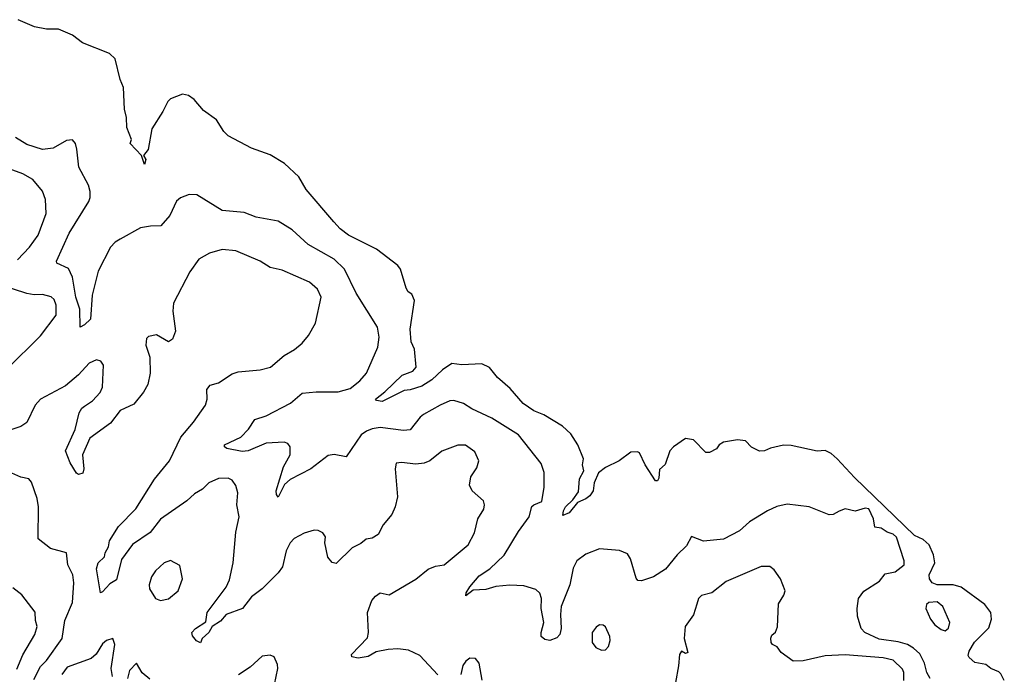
# Model space of a CAD drawing. Extents: x 1246230 to 1426786, y 660032 to 763141.
# Tile 479 of 566: x 1402920 to 1407852, y 715206 to 718485. Entities that reach past the tile are written whole.
import ezdxf

# ---------------------------------------------------------------- set-up
doc = ezdxf.new("R2010")
doc.units = 0

msp = doc.modelspace()

# ---------------------------------------------------------------- linework, layer by layer
at = {"layer": '0CON10XD'}
for points in [[(1405273.5, 716743.5), (1405235, 716760.8), (1405135, 716756), (1405085, 716762.5), (1405038, 716732), (1404985, 716681.2), (1404935, 716648.7), (1404875, 716630.8), (1404845, 716628.2), (1404735, 716573.2), (1404706.9, 716576.9), (1404702, 716585), (1404748.8, 716621.2), (1404835, 716704.6), (1404888.8, 716725), (1404905.8, 716745), (1404898, 716835), (1404880.9, 716870.9), (1404876.2, 716935), (1404898.3, 717078.3), (1404885, 717110), (1404865, 717122.5), (1404855, 717140), (1404826.7, 717235), (1404813.9, 717253.9), (1404706.7, 717335), (1404567.5, 717405), (1404525, 717437.8), (1404493.2, 717473.2), (1404354.5, 717635), (1404318.1, 717698.1), (1404245.7, 717765), (1404175, 717808.5), (1404081.8, 717841.8), (1403963.5, 717903.5), (1403941.8, 717925), (1403905, 717984.2), (1403840.6, 718030.6), (1403794.2, 718085), (1403765, 718105.8), (1403735, 718112), (1403675, 718088), (1403662.5, 718075), (1403637.8, 718025), (1403581.9, 717938.1), (1403564.2, 717835), (1403540, 717805), (1403552.5, 717785), (1403545, 717760), (1403530, 717805), (1403473.8, 717865), (1403480, 717885), (1403456, 717945), (1403455.6, 717995), (1403445, 718037.5), (1403439.2, 718145), (1403422.5, 718185), (1403398.7, 718288.7), (1403370, 718315), (1403235, 718368.6), (1403185, 718407.5), (1403115, 718437.3), (1403055, 718437.1), (1402995, 718449.1), (1402912, 718485)], [(1407480, 715185), (1407463.1, 715215), (1407452.4, 715262.4), (1407428.9, 715308.9), (1407397.6, 715337.6), (1407366.2, 715355), (1407319.5, 715369.5), (1407225, 715382.4), (1407154, 715415), (1407134.2, 715435), (1407117.3, 715497.3), (1407114.2, 715535), (1407122, 715585), (1407147.5, 715622.5), (1407226.8, 715673.2), (1407255, 715708.6), (1407305, 715718.9), (1407350.4, 715755), (1407350.4, 715775), (1407312.4, 715892.4), (1407295, 715908.6), (1407265, 715917.5), (1407235, 715938), (1407202.9, 715942.9), (1407196.5, 715985), (1407172.5, 716035), (1407155, 716038.5), (1407105, 716024.1), (1407055, 716034.4), (1407025, 716024), (1406995, 716006.2), (1406975, 716004.3), (1406875, 716045.5), (1406765, 716058.5), (1406713.1, 716046.9), (1406665, 716025.6), (1406575, 715969.5), (1406524.8, 715925.2), (1406445, 715883.5), (1406345, 715873.8), (1406285, 715896.2), (1406260.3, 715849.7), (1406213.8, 715805), (1406155, 715732.5), (1406095, 715694.4), (1406035, 715674.2), (1406016, 715676), (1406007.3, 715687.3), (1405980, 715785), (1405965, 715810), (1405925, 715826.2), (1405825, 715834.3), (1405755, 715807.8), (1405710.6, 715775), (1405692.2, 715737.8), (1405675, 715653.8), (1405632.5, 715545), (1405628, 715505), (1405631.8, 715435), (1405625.3, 715405), (1405610.6, 715389.4), (1405575, 715375.6), (1405550.5, 715380.5), (1405531.5, 715395), (1405531.2, 715415), (1405545.8, 715465), (1405532.4, 715535), (1405534, 715585), (1405525, 715612.7), (1405505, 715630.9), (1405445, 715648.7), (1405375, 715652.3), (1405305, 715645.3), (1405255, 715630.8), (1405191.8, 715628.2), (1405155, 715600), (1405156.7, 715615), (1405174.4, 715645), (1405221.4, 715698.6), (1405275.7, 715735), (1405346.5, 715803.5), (1405417.9, 715922.1), (1405471.2, 715995), (1405485, 716046), (1405495, 716055.7), (1405535, 716072), (1405546.4, 716143.6), (1405546.7, 716216.7), (1405531.7, 716261.7), (1405417.8, 716405), (1405285, 716488.5), (1405185, 716535.5), (1405142.2, 716562.2), (1405095, 716577.3), (1405075, 716575.4), (1405025.8, 716555), (1404943.2, 716506.8), (1404925.9, 716494.1), (1404875, 716430.5), (1404842.7, 716427.3), (1404725, 716442.9), (1404685, 716435.8), (1404656.8, 716423.2), (1404630.6, 716405), (1404555, 716295.8), (1404495, 716307.1), (1404465, 716302.1), (1404378.8, 716235), (1404275, 716182.5), (1404246.4, 716156.4), (1404215, 716093.3), (1404206, 716106), (1404204.6, 716125), (1404241.6, 716245), (1404274.1, 716305), (1404275.5, 716345), (1404262.7, 716362.7), (1404245, 716369.5), (1404155, 716364), (1404065, 716326.3), (1404035, 716321.6), (1403957.7, 716337.7), (1403945.7, 716345), (1403945.8, 716355), (1404026.9, 716393.1), (1404066.7, 716433.3), (1404098, 716482), (1404155, 716500.6), (1404275.8, 716564.2), (1404335, 716614.5), (1404405, 716621.5), (1404515, 716620.2), (1404575, 716636.9), (1404623.5, 716676.5), (1404656.3, 716713.7), (1404714.7, 716845.3), (1404721.3, 716895), (1404712.5, 716945), (1404605.3, 717115.3), (1404546.2, 717235), (1404494.4, 717285), (1404365, 717359.5), (1404285, 717432), (1404215, 717475.7), (1404105, 717496), (1404045, 717520), (1403935, 717530), (1403807.7, 717607.7), (1403768.6, 717608.6), (1403725, 717593.5), (1403704.7, 717575.3), (1403671.9, 717505), (1403627.6, 717452.4), (1403575, 717451.1), (1403525, 717442), (1403424, 717386), (1403398.8, 717371.2), (1403375.4, 717345), (1403313.7, 717225), (1403282.7, 717105), (1403274.2, 716985.8), (1403245, 716956.7), (1403222.5, 716945), (1403220.8, 717035), (1403200.4, 717095), (1403185.2, 717195.2), (1403165, 717239.4), (1403106.7, 717265), (1403104.2, 717275), (1403168.2, 717415), (1403266.2, 717575), (1403273.3, 717595), (1403272.9, 717625), (1403265.4, 717655.4), (1403215.5, 717745.5), (1403206.8, 717836.8), (1403198.8, 717865), (1403185, 717882.5), (1403155, 717880), (1403088.3, 717841.7), (1403035, 717834.3), (1402955, 717860), (1402899.2, 717895)], [(1402908.2, 717281.8), (1402968.9, 717345), (1403012.2, 717405), (1403052.7, 717515), (1403048.5, 717585), (1403034, 717626), (1402985.7, 717685), (1402935, 717712.9), (1402815, 717756.4)], [(1405172.9, 716152.9), (1405180, 716195), (1405209.7, 716240.3), (1405220, 716275), (1405200.3, 716320.3), (1405153.4, 716353.4), (1405115, 716353.1), (1405035, 716324.4), (1404974.6, 716275.4), (1404946.1, 716263.9), (1404905, 716258.2), (1404832.9, 716267.1), (1404806.2, 716263.8), (1404800, 716235), (1404811.9, 716095), (1404800.6, 716045), (1404783.5, 716006.5), (1404740.8, 715955), (1404715, 715906.7), (1404685, 715888.8), (1404655, 715882.5), (1404628.6, 715861.4), (1404585, 715840), (1404505, 715761.2), (1404485, 715766.7), (1404463.2, 715793.2), (1404449.2, 715865), (1404452, 715895), (1404438.8, 715915), (1404415, 715927.1), (1404395, 715928.6), (1404345, 715913.3), (1404295, 715886.7), (1404274.7, 715865.3), (1404255.4, 715825), (1404236.6, 715745), (1404214.6, 715715), (1404135, 715633.6), (1404080.8, 715595), (1404036, 715535), (1403955, 715505.8), (1403925, 715473.1), (1403884.4, 715445.6), (1403866.9, 715415), (1403833.8, 715385), (1403826, 715364), (1403805, 715373.8), (1403785, 715398.8), (1403782.2, 715415), (1403800, 715435), (1403851.7, 715468.3), (1403858.5, 715515), (1403955, 715641.8), (1403971, 715679), (1403989.5, 715765), (1404001.9, 715918.1), (1404018.5, 715995), (1404007.1, 716055), (1404012.9, 716115), (1404002.2, 716152.2), (1403985, 716178), (1403965, 716188.1), (1403915, 716186.4), (1403868, 716165), (1403836.4, 716133.6), (1403795, 716110.6), (1403757.1, 716075), (1403625, 715983.3), (1403573, 715917), (1403485, 715856.2), (1403429.4, 715780.6), (1403405, 715680), (1403371.1, 715658.9), (1403335, 715618.6), (1403324.2, 715614.2), (1403304.5, 715735), (1403313.5, 715765), (1403345.6, 715795), (1403347.5, 715815), (1403364.6, 715845), (1403370.6, 715875), (1403414.2, 715945.8), (1403501.6, 716035), (1403595, 716184.3), (1403670.4, 716275), (1403726.6, 716393.4), (1403790.9, 716469.1), (1403851.5, 716555), (1403858.9, 716585), (1403857.3, 716632.7), (1403873.3, 716655), (1403915, 716665.8), (1403985, 716710.6), (1404015, 716721.4), (1404125, 716731.4), (1404176.7, 716745), (1404245, 716802.5), (1404297.2, 716832.8), (1404335.5, 716864.5), (1404366.6, 716903.4), (1404401.9, 716965), (1404430, 717095), (1404411.1, 717135), (1404370.8, 717170.8), (1404235, 717230.4), (1404175, 717244.5), (1404125.3, 717275.3), (1404003.4, 717326.6), (1403935, 717334.3), (1403870, 717315), (1403818, 717285), (1403772, 717222), (1403690.5, 717065), (1403687.5, 717025), (1403700, 716925), (1403686.2, 716885), (1403665, 716871.2), (1403605, 716906.7), (1403565, 716897.5), (1403555, 716887.5), (1403552, 716855), (1403571.2, 716795), (1403574.3, 716715), (1403561.7, 716658.3), (1403540.3, 716619.7), (1403491.2, 716558.8), (1403422.7, 716527.3), (1403375, 716463.3), (1403270.9, 716389.1), (1403234, 716305), (1403241.2, 716235), (1403236.1, 716213.9), (1403215, 716206.7), (1403204.2, 716214.2), (1403172, 716265), (1403150, 716325), (1403197.4, 716432.6), (1403218, 716515), (1403231.2, 716538.8), (1403245, 716548.8), (1403284.4, 716575.6), (1403322.4, 716617.6), (1403335.6, 716645), (1403339.5, 716755), (1403325.8, 716775), (1403305, 716781.9), (1403267.5, 716765), (1403214.4, 716705.6), (1403149.1, 716650.9), (1403023.5, 716585), (1402998.2, 716555), (1402955, 716467.5), (1402925, 716447.5), (1402875, 716430)], [(1402855, 716735.3), (1403025, 716900.9), (1403102.7, 717005), (1403103.3, 717055), (1403092.8, 717082.8), (1403076.9, 717096.9), (1403035, 717108.9), (1402992.6, 717107.4), (1402955, 717113.8), (1402815, 717158.9)], [(1407851.8, 715175), (1407835, 715208.8), (1407825, 715218.8), (1407784.4, 715234.4), (1407760, 715255), (1407705, 715265.8), (1407675, 715290), (1407670.5, 715300.5), (1407675, 715322.5), (1407702.3, 715367.7), (1407775, 715438.1), (1407787.5, 715482.5), (1407784.7, 715515), (1407754, 715555), (1407635, 715641.9), (1407595, 715654.1), (1407515, 715653.9), (1407490.4, 715665), (1407476.9, 715685), (1407476.1, 715705), (1407504.1, 715765), (1407497.4, 715805), (1407475.2, 715855), (1407445, 715880.6), (1407402, 715902), (1407101.2, 716191.2), (1407015, 716285.2), (1406985, 716312.4), (1406955, 716327.5), (1406914.3, 716324.3), (1406785, 716352.9), (1406745.7, 716354.3), (1406680.7, 716339.3), (1406650, 716325), (1406625, 716324), (1406585, 716343.3), (1406555.7, 716375.7), (1406515, 716380.8), (1406445, 716369.2), (1406424.3, 716355.7), (1406410, 716335), (1406375, 716317.5), (1406357, 716317), (1406295, 716381.2), (1406255, 716387.3), (1406194.7, 716345.3), (1406176.7, 716325), (1406152.4, 716257.6), (1406125, 716232.5), (1406121.5, 716188.5), (1406115, 716175.8), (1406105, 716175.7), (1406052.2, 716255), (1406025, 716316.2), (1406015, 716321.2), (1405981.2, 716318.8), (1405923.3, 716275), (1405855, 716241.2), (1405820, 716215), (1405796.7, 716165), (1405792, 716125), (1405775, 716100.5), (1405755, 716084.5), (1405713.3, 716066.7), (1405672.9, 716015), (1405641.2, 716001.2), (1405643.9, 716025), (1405654.6, 716045), (1405690.2, 716079.8), (1405719.6, 716120.4), (1405724.7, 716185), (1405745.6, 716225), (1405738.8, 716255), (1405743.8, 716285), (1405716, 716355), (1405680.6, 716410.6), (1405639.3, 716449.3), (1405545, 716505.6), (1405495, 716525.6), (1405442.6, 716562.6), (1405377.2, 716637.2), (1405313.1, 716693.1), (1405273.5, 716743.5)], [(1402990.9, 715180.9), (1403025, 715244.5), (1403054.6, 715275), (1403132.1, 715385), (1403146.5, 715475), (1403184, 715565), (1403191.3, 715665), (1403186.6, 715705), (1403160.9, 715755), (1403154.3, 715814.3), (1403075, 715837.1), (1403012.5, 715885), (1403014.5, 716045), (1403007, 716087), (1402978.7, 716168.7), (1402965, 716185.8), (1402925, 716194.3), (1402835, 716232.9)], [(1405014.3, 715204.3), (1404925, 715300), (1404867, 715327), (1404814.3, 715334.3), (1404765, 715330), (1404705, 715318.9), (1404665, 715295.7), (1404615, 715287.1), (1404584.4, 715294.4), (1404581.2, 715305), (1404661.7, 715388.3), (1404667.1, 715415), (1404662.9, 715515), (1404684, 715575), (1404703, 715597), (1404726.4, 715613.6), (1404770, 715605), (1404905, 715682.9), (1404966.6, 715733.4), (1405002.1, 715747.9), (1405045.5, 715754.5), (1405166.9, 715855), (1405197.5, 715915), (1405214.5, 715985.5), (1405245, 716032.5), (1405248.8, 716055), (1405243.8, 716075), (1405186.2, 716125), (1405172.9, 716152.9)], [(1403625.8, 715575.8), (1403665, 715584.3), (1403714.2, 715625), (1403735.5, 715685), (1403721.9, 715751.9), (1403675, 715775.7), (1403643.8, 715765), (1403600, 715725), (1403580, 715695), (1403568.8, 715655), (1403570, 715635), (1403600, 715585), (1403625.8, 715575.8)], [(1407349.3, 715175), (1407348.8, 715215), (1407342.4, 715232.4), (1407295, 715276.3), (1407245, 715289.4), (1407055, 715303.3), (1406955, 715298.2), (1406843.8, 715273.8), (1406795, 715271.8), (1406733.3, 715315), (1406714.1, 715344.1), (1406691.2, 715355), (1406684.2, 715365), (1406682.3, 715387.7), (1406687, 715403), (1406705, 715417.5), (1406715.5, 715444.5), (1406721.4, 715558.6), (1406747.7, 715602.3), (1406754, 715625), (1406730, 715685), (1406699.2, 715729.1), (1406676.8, 715746.8), (1406633.7, 715746.4), (1406458.8, 715671.2), (1406386.4, 715613.6), (1406335, 715600.8), (1406320.8, 715585), (1406312.2, 715557.8), (1406295, 715503.3), (1406252.5, 715445), (1406247.5, 715385), (1406266.7, 715315), (1406255, 715310), (1406235, 715322.5), (1406224.2, 715305.8), (1406220.7, 715249.3), (1406204.2, 715165)], [(1402905, 715231.1), (1402936.1, 715303.9), (1402995.3, 715405), (1403007.8, 715445), (1402999.5, 715475), (1402998, 715518), (1402930, 715605), (1402885, 715639.2)], [(1407555, 715424.2), (1407572.7, 715437.3), (1407579.4, 715465), (1407544.3, 715545), (1407515, 715569.4), (1407474, 715565), (1407462.5, 715555), (1407458.5, 715535), (1407481.6, 715481.6), (1407503.1, 715453.1), (1407535, 715430.6), (1407555, 715424.2)], [(1405835, 715326.7), (1405855, 715328.8), (1405870, 715345), (1405877.5, 715375), (1405875.6, 715395), (1405855, 715443.3), (1405842.3, 715452.3), (1405825, 715453.8), (1405807.3, 715442.7), (1405788, 715415), (1405788, 715365), (1405805, 715341.2), (1405835, 715326.7)], [(1403384.6, 715194.6), (1403378.8, 715235), (1403397.3, 715355), (1403385.8, 715385.8), (1403355, 715375.7), (1403335, 715359.2), (1403303.3, 715306.7), (1403277.5, 715285), (1403157.9, 715242.1), (1403131.1, 715205)], [(1403571.1, 715181.1), (1403532.9, 715212.9), (1403505, 715262.5), (1403470.6, 715225), (1403460.6, 715185)], [(1404196.9, 715155), (1404212.5, 715235), (1404212, 715255), (1404193.9, 715293.9), (1404175, 715301.2), (1404135, 715296.2), (1404075, 715241.2), (1404016.1, 715203.9)], [(1405236.4, 715176.4), (1405221.7, 715261.7), (1405202.5, 715285), (1405175, 715287.5), (1405155, 715271.2), (1405139.7, 715250.3), (1405130, 715205)]]:
    msp.add_lwpolyline(points, dxfattribs=at)

doc.saveas('drawing.dxf')
